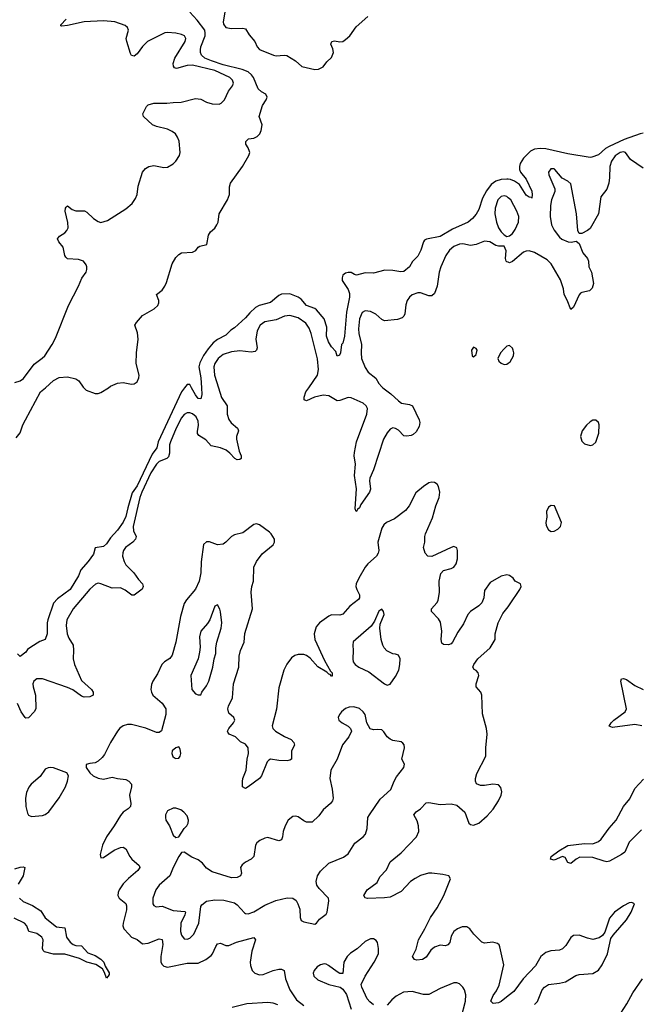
# Model space of a CAD drawing. Header units: inches. Extents: x 1771504 to 1971212, y 471788 to 643615.
# Tile 430 of 587: x 1866486 to 1870958, y 605567 to 612646. Entities that reach past the tile are written whole.
import ezdxf

# ---------------------------------------------------------------- set-up
doc = ezdxf.new("R2010")
doc.units = ezdxf.units.IN
doc.header["$MEASUREMENT"] = 0
for name, color, linetype in [('B8660', 7, 'Continuous'), ('B8661', 7, 'Continuous'), ('B8670', 7, 'Continuous'), ('B8671', 7, 'Continuous')]:
    doc.layers.add(name, color=color, linetype=linetype)

msp = doc.modelspace()

# ---------------------------------------------------------------- linework, layer by layer
at = {"layer": 'B8660', "color": 5}
for points, elevation in [([(1866460.1, 609639.9), (1866490, 609676), (1866508, 609732), (1866526.6, 609770), (1866635.1, 609970), (1866670.4, 610000)], 260), ([(1867672.2, 610000), (1867649.1, 609970.9), (1867482, 609610), (1867471.4, 609568.6), (1867438.1, 609521.9), (1867330, 609294.8), (1867296.2, 609243.8), (1867263.1, 609136.9), (1867250, 609075.1), (1867230, 609032.6), (1867190, 608975.6), (1867139.8, 608920.2), (1867110, 608877), (1867090, 608859.3), (1867030, 608848), (1867017.1, 608802.9), (1866979.3, 608750), (1866926.3, 608690), (1866910, 608648.3), (1866850.2, 608550), (1866758.7, 608481.3), (1866730.2, 608449.8), (1866688.9, 608330), (1866684.6, 608310), (1866683, 608230), (1866670, 608188.7), (1866630, 608175.3), (1866566.4, 608133.6), (1866542.8, 608117.2), (1866530, 608098), (1866488.4, 608068.4), (1866470, 608086)], 260), ([(1867915.3, 610000), (1867936.8, 609930), (1867977.4, 609870), (1867979, 609810), (1867991.3, 609771.3), (1868006.5, 609746.5), (1868053.4, 609710), (1868057.8, 609697.8), (1868059.6, 609690), (1868045.7, 609650), (1868046.7, 609630), (1868064.6, 609544.6), (1868078.7, 609510), (1868079.1, 609490), (1868070, 609483.6), (1868050, 609482.4), (1868033.2, 609490), (1867996.9, 609530), (1867970.5, 609550.5), (1867930, 609567.2), (1867863.1, 609583.1), (1867824.8, 609624.8), (1867775.5, 609655.5), (1867765.7, 609670), (1867764.8, 609684.8), (1867771.9, 609730), (1867770, 609759.5), (1867754.3, 609790), (1867730, 609811.3), (1867710, 609818.3), (1867690, 609818.6), (1867670, 609807.8), (1867650, 609784.2), (1867611.3, 609710), (1867569.6, 609610), (1867564.7, 609590), (1867563.6, 609530), (1867556.5, 609503.5), (1867543.5, 609490), (1867490, 609469.4), (1867470, 609450.4), (1867430, 609387.7), (1867363.6, 609250), (1867349.2, 609210), (1867303.3, 609003.3), (1867304, 608970), (1867323.2, 608930), (1867318.5, 608910), (1867299.6, 608890), (1867247.8, 608850), (1867233.8, 608830), (1867228.1, 608811.9), (1867225.9, 608790), (1867236.8, 608750), (1867250, 608727.6), (1867306.6, 608670), (1867340.7, 608620.7), (1867369.1, 608590), (1867374.2, 608570), (1867367.4, 608552.6), (1867310, 608507.8), (1867291.9, 608508.1), (1867244.3, 608544.3), (1867210, 608560.2), (1867150, 608558.3), (1867070, 608589.8), (1867050, 608594.3), (1867032.4, 608587.6), (1866990, 608552.1), (1866870, 608410.8), (1866825.7, 608330), (1866820.2, 608290), (1866827.8, 608230), (1866838.4, 608198.4), (1866869.5, 608149.5), (1866873.6, 608113.6), (1866870.6, 608050), (1866879.6, 608010), (1866930, 607895.6), (1867002.2, 607830), (1867014.7, 607810), (1867014.6, 607790), (1866990, 607776.8), (1866950, 607775.3), (1866930, 607782.4), (1866867.5, 607827.5), (1866830, 607844.6), (1866650, 607908), (1866610, 607908), (1866586.5, 607890), (1866580.9, 607870), (1866582, 607850), (1866600.2, 607790), (1866602.6, 607690), (1866590.3, 607670), (1866550, 607626.3), (1866530, 607624.2), (1866524.7, 607630), (1866495.6, 607670), (1866471, 607730)], 280), ([(1866946.4, 610000), (1866963.4, 609983.4), (1867030, 609957.6), (1867050, 609958.4), (1867070, 609966.4), (1867123.6, 610000)], 260), ([(1867794.2, 610000), (1867797.1, 609950), (1867790, 609919.3), (1867770, 609923.5), (1867750, 609947.8), (1867722.2, 610000)], 260), ([(1869097.3, 610000), (1869155.6, 609955.6), (1869210, 609905.1), (1869232, 609890), (1869290, 609880.1), (1869310.6, 609870.6), (1869360.8, 609770), (1869365, 609750), (1869360, 609720), (1869337.7, 609682.3), (1869317, 609663), (1869303.2, 609656.8), (1869270, 609650.5), (1869250, 609653.8), (1869210, 609695), (1869190, 609707.5), (1869170, 609711.3), (1869150, 609701.2), (1869130, 609675.3), (1869104, 609630), (1869032.3, 609410), (1869003.7, 609350), (1869001.4, 609330), (1869010.1, 609270), (1869003.4, 609250), (1868938.8, 609161.2), (1868930, 609137), (1868915.3, 609124.8), (1868910, 609109.7), (1868906, 609110), (1868899.5, 609130), (1868908, 609272), (1868895.5, 609370), (1868900.6, 609450), (1868892.5, 609510), (1868893.9, 609533.9), (1868908.7, 609610), (1868984.2, 609810), (1868988.4, 609850), (1868978.8, 609870), (1868956.1, 609890), (1868870, 609927.1), (1868850, 609929.8), (1868790, 609907.4), (1868770, 609906), (1868710, 609941), (1868670, 609946), (1868607.7, 609932.3), (1868550, 609905.1), (1868532.7, 609912.7), (1868532.1, 609932.1), (1868545, 609970), (1868565.9, 610000)], 280), ([(1870000, 608651.7), (1869990, 608653.7), (1869950, 608645.4), (1869870, 608600.5), (1869830, 608542), (1869824.6, 608490), (1869810, 608452.3), (1869790, 608431.6), (1869730, 608391.8), (1869710, 608369.3), (1869677.8, 608302.2), (1869637.3, 608242.7), (1869600.4, 608170), (1869590, 608158.4), (1869570, 608151.6), (1869534.2, 608154.2), (1869522.7, 608162.7), (1869518.7, 608190), (1869521.7, 608250), (1869513.7, 608313.7), (1869498.6, 608338.6), (1869447.3, 608390), (1869447.3, 608410), (1869487.3, 608452.7), (1869496.3, 608470), (1869507.1, 608530), (1869503.8, 608610), (1869514.6, 608665.4), (1869535.3, 608684.7), (1869590, 608700.2), (1869610, 608710.4), (1869625.5, 608734.5), (1869635.4, 608770), (1869635.6, 608830), (1869629.7, 608849.7), (1869610, 608857.4), (1869590, 608852.1), (1869450, 608786), (1869421.2, 608790), (1869402.4, 608810), (1869391.6, 608850), (1869400.5, 608890), (1869399.7, 608930), (1869404.2, 608950), (1869454.5, 609065.5), (1869479.4, 609150), (1869502.8, 609210), (1869507.6, 609250), (1869499.7, 609290), (1869490, 609305.6), (1869470, 609318.3), (1869450, 609321.1), (1869430, 609315.4), (1869390.4, 609290), (1869334.9, 609245.1), (1869288.4, 609151.6), (1869262.2, 609117.8), (1869182, 609058), (1869123.6, 609030), (1869105.9, 609014.1), (1869090.2, 608990), (1869063.2, 608890), (1869068.3, 608830), (1869065.3, 608810), (1869051.8, 608788.2), (1868990, 608733.5), (1868971.9, 608710), (1868924.7, 608630), (1868906.5, 608590), (1868904.6, 608570), (1868910.2, 608550), (1868931.2, 608510), (1868930.6, 608490), (1868922.3, 608477.7), (1868860.7, 608430), (1868810, 608372.4), (1868790, 608365), (1868730, 608367.1), (1868710, 608358.3), (1868643.1, 608310), (1868619, 608281), (1868603.9, 608230), (1868609.3, 608190), (1868678.3, 608038.3), (1868721.8, 607961.8), (1868732.8, 607950), (1868733.7, 607926.3), (1868730, 607925.6), (1868719.1, 607939.1), (1868710, 607941.3), (1868695.2, 607955.2), (1868630, 607994), (1868575.9, 608055.9), (1868550, 608073.7), (1868530, 608080.8), (1868490, 608082.3), (1868465.5, 608074.5), (1868442.4, 608057.6), (1868406.5, 608013.5), (1868387.1, 607970), (1868350, 607842.7), (1868332.4, 607687.6), (1868301.6, 607570), (1868307.1, 607550), (1868327, 607530), (1868390, 607491.8), (1868438, 607470), (1868458.7, 607450), (1868463.1, 607430), (1868440.3, 607390), (1868442, 607330), (1868430, 607321.6), (1868410, 607318.5), (1868350, 607319.8), (1868290.4, 607329.6), (1868278, 607322), (1868267, 607310), (1868224.6, 607210), (1868210.3, 607190), (1868130, 607129.3), (1868110, 607119), (1868089.6, 607129.6), (1868088, 607168), (1868091.2, 607190), (1868115.3, 607250), (1868122.9, 607330), (1868131.3, 607370), (1868129.8, 607409.8), (1868110, 607436.9), (1868073.3, 607453.3), (1868037.6, 607490), (1867992, 607510), (1867983.6, 607523.6), (1867981.4, 607530), (1867989.8, 607550), (1868023.1, 607590), (1868032.8, 607610), (1868027, 607630), (1867990, 607659.3), (1867983.5, 607690), (1867987.6, 607710), (1868016.5, 607770), (1868025, 607870), (1868061.3, 607990), (1868064.1, 608070), (1868073.6, 608110), (1868099.9, 608170), (1868106.7, 608233.3), (1868159.8, 608410), (1868151.8, 608530), (1868155.3, 608570), (1868167.9, 608610), (1868170.8, 608710), (1868189.9, 608750.1), (1868230, 608804.9), (1868309, 608870), (1868318, 608890), (1868319, 608910), (1868296, 608950), (1868282.3, 608962.3), (1868210, 609014.5), (1868190, 609021.7), (1868170, 609017.3), (1868090, 608957.7), (1868030, 608943), (1868010, 608931.3), (1867970, 608889.7), (1867950, 608875.4), (1867910, 608871.1), (1867850.9, 608890.9), (1867830, 608891.1), (1867807.2, 608872.8), (1867791.6, 608748.5), (1867788.2, 608668.2), (1867776.1, 608610), (1867750, 608551.1), (1867685.7, 608474.3), (1867670, 608449.5), (1867643.9, 608356.1), (1867609.5, 608170.5), (1867583.2, 608076.8), (1867566, 608054), (1867528.4, 608030), (1867509.3, 608010.7), (1867477.1, 607942.9), (1867443.1, 607890), (1867433.6, 607866.4), (1867429.2, 607829.2), (1867433.1, 607810), (1867444.6, 607790), (1867510.8, 607730.8), (1867537.3, 607690), (1867537.6, 607650), (1867506.2, 607533.8), (1867490, 607522.2), (1867470, 607521.4), (1867392.8, 607552.8), (1867290, 607579.3), (1867262.3, 607577.7), (1867230, 607568.9), (1867207.4, 607552.6), (1867190.2, 607530), (1867139.3, 607450), (1867096.9, 607363.1), (1867078.9, 607341.1), (1867050, 607314.5), (1867030, 607302.7), (1866990, 607299.3), (1866964.7, 607290), (1866964.7, 607270), (1866990.8, 607230), (1867014, 607210), (1867050, 607193.1), (1867090, 607184.4), (1867150, 607200.9), (1867190, 607190.3), (1867250, 607183.8), (1867272, 607172), (1867290.4, 607150), (1867290.3, 607130), (1867276.3, 607070), (1867285.2, 607010), (1867282.8, 606990), (1867267, 606973), (1867230, 606947.1), (1867210, 606924.4), (1867165.9, 606850), (1867109.4, 606770), (1867081.1, 606710), (1867064.8, 606644.8), (1867070, 606618.8), (1867090, 606621.3), (1867165.6, 606674.4), (1867210, 606693.8), (1867230, 606696.5), (1867250, 606685.5), (1867277.2, 606630), (1867293.8, 606610), (1867345.1, 606565.1), (1867349.2, 606550), (1867336.9, 606530), (1867268.2, 606471.8), (1867230, 606432.9), (1867201.6, 606390), (1867194.7, 606370), (1867193.1, 606350), (1867202, 606330), (1867250, 606290.4), (1867254.5, 606274.5), (1867254.1, 606245.9), (1867229.4, 606150.6), (1867228.2, 606130), (1867234.3, 606110), (1867270.3, 606070), (1867290, 606050.2), (1867332, 606032), (1867370, 606001.7), (1867410, 606005.4), (1867490, 606038), (1867510, 606032.9), (1867516.6, 605996.6), (1867500.4, 605910), (1867502, 605870), (1867510, 605852), (1867521.9, 605841.9), (1867550, 605832.7), (1867690, 605862), (1867770, 605863.2), (1867826, 605890), (1867862.7, 605917.3), (1867873.3, 605930), (1867896.9, 605983.1), (1867910, 606002), (1867930, 606007.4), (1867970, 605990.2), (1867990, 605990.2), (1868045.8, 606014.2), (1868170, 606048.2), (1868181.7, 606030), (1868155.2, 605950), (1868144.7, 605870), (1868145.5, 605845.5), (1868157.8, 605810), (1868176.5, 605790), (1868210, 605777.6), (1868238.2, 605781.8), (1868310, 605810.1), (1868350, 605819.7), (1868370, 605819), (1868388, 605810), (1868398.8, 605750), (1868429.3, 605670), (1868478.3, 605598.3), (1868530, 605558.7)], 320), ([(1870000, 605627.8), (1869950, 605588), (1869930, 605578), (1869892.3, 605572.3), (1869875.1, 605590), (1869891.3, 605630), (1869915.6, 605664.4), (1869934.9, 605705.1), (1869969.2, 605850), (1869941, 605981), (1869934.4, 605994.4), (1869923.1, 606003.1), (1869890, 606013.2), (1869830, 606007.1), (1869810, 606014.3), (1869751.8, 606070), (1869725.2, 606110), (1869702.9, 606122.9), (1869670, 606124.2), (1869636.3, 606110), (1869610, 606089.6), (1869590, 606057.2), (1869579.5, 606010), (1869566.1, 605993.9), (1869550, 605988.3), (1869510, 605992.6), (1869470, 605978.5), (1869443.8, 605956.2), (1869410, 605906.3), (1869382.8, 605890), (1869343.3, 605883.3), (1869326, 605890), (1869312.3, 605910), (1869337.5, 605962.5), (1869354.4, 606030), (1869401.5, 606110), (1869441.4, 606190), (1869490, 606261.5), (1869536.1, 606350), (1869585.1, 606470), (1869572.3, 606490), (1869530, 606501.1), (1869450, 606510.5), (1869427.3, 606510), (1869370, 606492.2), (1869330, 606472.4), (1869297.8, 606450), (1869230, 606378.5), (1869150, 606337.7), (1869110, 606332.3), (1868988.2, 606328.2), (1868972, 606332), (1868960.9, 606350), (1868984.7, 606390), (1869056.5, 606443.5), (1869077, 606483), (1869125.5, 606534.5), (1869150, 606591.6), (1869230, 606655.2), (1869340.3, 606770), (1869356.2, 606810), (1869355.8, 606850), (1869345.5, 606885.5), (1869322.4, 606930), (1869338.4, 606950), (1869369, 606971), (1869410, 607015.8), (1869430, 607018.9), (1869510, 607003.1), (1869590, 607008.4), (1869630, 606999.1), (1869688.5, 606948.5), (1869718, 606870), (1869730, 606859.3), (1869750, 606855.3), (1869790, 606870.3), (1869850, 606922), (1869892.9, 606970), (1869930.8, 607030), (1869949.7, 607070), (1869954, 607094), (1869946.5, 607126.5), (1869930, 607144.5), (1869890, 607149.6), (1869830, 607140.5), (1869800.7, 607140.7), (1869772.3, 607152.3), (1869764.5, 607170), (1869765.1, 607190), (1869774.9, 607225.1), (1869839.3, 607350), (1869838.4, 607410), (1869849.6, 607510), (1869844.5, 607550), (1869814.5, 607654.5), (1869809.7, 607790), (1869804.2, 607810), (1869769.5, 607850), (1869769.6, 607870), (1869789.6, 607930), (1869784.5, 607950), (1869770, 607966.6), (1869754.2, 607974.2), (1869745.1, 607990), (1869753.6, 608010), (1869781.6, 608050), (1869869.6, 608130), (1869906.6, 608190), (1869907.3, 608230), (1869927.8, 608310), (1869962.4, 608377.6), (1870000, 608425.3)], 320), ([(1866450, 606540.7), (1866490, 606552.3), (1866510, 606554.6), (1866522.8, 606550), (1866510.9, 606490), (1866475.5, 606430)], 280), ([(1866483.9, 606330), (1866510, 606305.6), (1866577.2, 606277.2), (1866638.9, 606238.9), (1866669.1, 606189.1), (1866750, 606123), (1866810, 606116.4), (1866822.2, 606050), (1866850, 606013.6), (1866870, 605997.1), (1866890, 605989.4), (1866930, 605987.9), (1866975.7, 605935.7), (1867030, 605918.3), (1867070, 605891.1), (1867090.1, 605870), (1867101.2, 605841.2), (1867130, 605793.4), (1867130, 605782), (1867122.8, 605770), (1867110, 605754), (1867096.1, 605796.1), (1867082, 605822), (1867034.1, 605854.1), (1866968.6, 605870), (1866915.1, 605895.1), (1866810, 605926.5), (1866730, 605927.6), (1866664.7, 605944.7), (1866654.5, 605954.5), (1866648.8, 605968.8), (1866654.6, 606030), (1866644.2, 606050), (1866610, 606075.2), (1866550.7, 606090.7), (1866537.1, 606130), (1866521.1, 606150), (1866446.2, 606186.2)], 280), ([(1869030, 605562.9), (1869003.6, 605583.6), (1868985.2, 605605.2), (1868946, 605690), (1868942.7, 605710), (1868970.7, 605769.3), (1869036.1, 605870), (1869067.1, 605930), (1869068.2, 605968.2), (1869059.5, 606010), (1869050, 606025.2), (1869030, 606038), (1869010, 606038.4), (1868970, 606017.6), (1868913.7, 605966.3), (1868866.1, 605933.9), (1868841.6, 605910), (1868817.3, 605870), (1868810, 605788.7), (1868790, 605789.2), (1868770, 605799.3), (1868706.9, 605846.9), (1868690, 605856.2), (1868676.9, 605856.9), (1868650, 605851.3), (1868624.7, 605835.3), (1868604.2, 605810), (1868598, 605790), (1868601.3, 605770), (1868630, 605743.1), (1868710, 605709.1), (1868790.5, 605690.5), (1868810, 605676), (1868837.4, 605637.4), (1868870, 605530.8)], 340), ([(1869660.9, 605470), (1869692, 605590), (1869695.6, 605635.6), (1869684.7, 605670), (1869672.8, 605690), (1869650, 605713.6), (1869630, 605720.7), (1869610, 605720.7), (1869510, 605680.5), (1869430, 605638), (1869390, 605637.7), (1869310, 605658.4), (1869246.4, 605653.6), (1869194.1, 605625.9), (1869162, 605598), (1869130, 605560.5)], 340), ([(1868342.5, 605562.5), (1868310, 605574.5), (1868270, 605580.4), (1868118.8, 605570), (1868015.5, 605544.5)], 320)]:
    msp.add_lwpolyline(points, dxfattribs=dict(at, elevation=elevation))
for points, elevation in [([(1867910, 608439), (1867890, 608429), (1867853.4, 608330), (1867836.4, 608303.6), (1867788.4, 608248.4), (1867779, 608210), (1867784.6, 608135.4), (1867780.4, 608099.6), (1867768.7, 608050), (1867717.8, 607930), (1867723.1, 607830), (1867750, 607799.3), (1867770, 607790.7), (1867790, 607791), (1867796.9, 607810), (1867830, 607856.4), (1867847.1, 607890), (1867876.4, 607990), (1867885.1, 608050), (1867896.8, 608090), (1867897.6, 608130), (1867904.8, 608170), (1867936, 608270), (1867939.1, 608310), (1867929.5, 608389.5), (1867926.6, 608406.6)], 340), ([(1869090, 608408.7), (1869070, 608394), (1869038.7, 608321.3), (1869013.5, 608286.5), (1868886, 608174), (1868881.3, 608150), (1868885.3, 608110), (1868882, 608050), (1868885.7, 608030), (1868899.5, 608010), (1868926, 607990), (1868996.8, 607956.8), (1869110, 607870.5), (1869130, 607862), (1869150, 607867.7), (1869190, 607923), (1869213.7, 607970), (1869221.1, 608010), (1869222.4, 608050), (1869210, 608076), (1869190, 608085.1), (1869170, 608086.3), (1869127, 608107), (1869108.8, 608128.8), (1869099.1, 608150), (1869086.9, 608190), (1869075.8, 608270), (1869079.6, 608300.4), (1869109, 608370), (1869104, 608390)], 340), ([(1868890, 607705.4), (1868857.2, 607702.8), (1868830, 607693), (1868802, 607670), (1868786, 607650), (1868776, 607630), (1868781, 607610), (1868804.7, 607590), (1868850, 607566.8), (1868866.8, 607550), (1868873.4, 607530), (1868853, 607490), (1868807.5, 607432.5), (1868770.1, 607329.9), (1868724.4, 607250), (1868716, 607190), (1868733.3, 607113.3), (1868741.3, 607050), (1868736.4, 607030), (1868722, 607010), (1868670, 606966), (1868638.3, 606921.7), (1868590, 606875.3), (1868550, 606877.2), (1868530, 606885.2), (1868490, 606915.1), (1868470, 606919.5), (1868450, 606916.2), (1868418.4, 606890), (1868394.9, 606850), (1868381.1, 606810), (1868377.1, 606770), (1868370, 606749.3), (1868350, 606742), (1868270, 606765.1), (1868250, 606762), (1868214.6, 606745.4), (1868193, 606727), (1868182.8, 606710), (1868170, 606628.7), (1868151.3, 606610), (1868110, 606589.2), (1868086, 606570), (1868074, 606550), (1868080.5, 606510), (1868074.8, 606490), (1868050, 606479.5), (1868010, 606477.2), (1867870, 606519.6), (1867830, 606544.5), (1867800.5, 606580.5), (1867770, 606604.5), (1867725.3, 606625.3), (1867670, 606661.2), (1867650, 606659), (1867630, 606629), (1867590.4, 606550), (1867566, 606490), (1867490, 606422.4), (1867464.6, 606390), (1867444.7, 606330), (1867442.6, 606290), (1867450, 606276.3), (1867467.9, 606267.9), (1867510, 606272), (1867590, 606240.9), (1867674.9, 606234.9), (1867678.8, 606230), (1867674.9, 606210), (1867644.4, 606150), (1867643.9, 606090), (1867650, 606064.9), (1867670, 606038.7), (1867690, 606036), (1867710, 606041.7), (1867739.1, 606070), (1867774.2, 606150), (1867789.3, 606270), (1867796.9, 606283.1), (1867830, 606308.4), (1867890, 606317.4), (1867955.5, 606315.5), (1868030, 606295.8), (1868050, 606282), (1868104, 606224), (1868110, 606219.3), (1868130, 606217.6), (1868170, 606231.8), (1868250, 606279), (1868327.8, 606312.2), (1868410, 606332.2), (1868450, 606330.2), (1868473.9, 606313.9), (1868487.2, 606290), (1868500.4, 606250), (1868502.4, 606190), (1868510.5, 606170.5), (1868530, 606159.1), (1868610, 606142.8), (1868622, 606150), (1868641.5, 606178.5), (1868690, 606214), (1868696.9, 606230), (1868710.7, 606310), (1868706.6, 606330), (1868639.4, 606399.4), (1868623.3, 606423.3), (1868617.8, 606450), (1868627.7, 606490), (1868650, 606524.2), (1868710, 606581.1), (1868815.5, 606624.5), (1868850, 606648.2), (1868895.8, 606724.2), (1868956.2, 606770), (1868973.6, 606790), (1868985.1, 606830), (1868991.5, 606910), (1869001.3, 606930), (1869079.4, 607040.6), (1869155.6, 607110), (1869178.7, 607170), (1869196.8, 607203.2), (1869249, 607270), (1869253.6, 607293.6), (1869235.3, 607330), (1869254, 607410), (1869251.9, 607431.9), (1869243.2, 607443.2), (1869230, 607453.2), (1869170, 607464), (1869150, 607474), (1869130, 607489), (1869106.6, 607526.6), (1869090, 607539), (1869063.2, 607543.2), (1869030, 607540.5), (1869006.9, 607546.9), (1868984, 607590), (1868971.1, 607650), (1868956.9, 607670), (1868930, 607693.7)], 340), ([(1867630, 607418), (1867610, 607411.6), (1867582, 607390), (1867580.5, 607370), (1867588.5, 607348.5), (1867598.8, 607338.8), (1867610, 607333), (1867630, 607336.3), (1867639.6, 607350), (1867644.7, 607370), (1867641.3, 607401.3)], 340), ([(1866710, 607269.7), (1866690, 607266.9), (1866670, 607256.9), (1866634.3, 607205.7), (1866569.1, 607150), (1866551.5, 607128.5), (1866535.9, 607090), (1866528.2, 607050), (1866529.3, 606990), (1866541.3, 606941.3), (1866550, 606926.4), (1866570, 606917), (1866650, 606924.7), (1866670, 606931.4), (1866694.5, 606950), (1866769.9, 607050.1), (1866814.6, 607130), (1866830.9, 607170), (1866837.4, 607210), (1866826, 607230), (1866730, 607266)], 320), ([(1867610, 606976), (1867590, 606976), (1867550, 606957.2), (1867534, 606930), (1867534, 606910), (1867537.3, 606890), (1867564, 606850), (1867590, 606782), (1867610, 606766), (1867630, 606772), (1867668.7, 606830), (1867688.7, 606850), (1867697.2, 606870), (1867699.3, 606890), (1867690, 606922), (1867667.5, 606947.5), (1867644.1, 606964.1)], 340)]:
    msp.add_lwpolyline(points, close=True, dxfattribs=dict(at, elevation=elevation))
at = {"layer": 'B8661', "color": 5}
for points, elevation in [([(1867965.6, 612730), (1867950.4, 612630.4), (1867952.7, 612612.7), (1867970, 612590.8), (1868010, 612582.8), (1868090, 612584.9), (1868110, 612581), (1868136.5, 612536.5), (1868178.4, 612490), (1868193.7, 612450), (1868211.2, 612431.2), (1868311.3, 612390), (1868330, 612386.3), (1868388.6, 612391.4), (1868408.5, 612388.5), (1868470, 612350.4), (1868514.9, 612310), (1868608.7, 612288.7), (1868636, 612290), (1868670, 612308), (1868696.2, 612343.8), (1868730, 612375.3), (1868742.3, 612410), (1868737.6, 612437.6), (1868724.2, 612470), (1868731.1, 612488.9), (1868750, 612494.4), (1868790, 612486), (1868810, 612490.2), (1868830, 612503), (1868861.3, 612530), (1868905.9, 612594.1), (1868990.2, 612669.8)], 260), ([(1866450, 610037.2), (1866490, 610049.3), (1866513.4, 610066.6), (1866590, 610170.2), (1866648.7, 610211.3), (1866666.8, 610230), (1866720.3, 610310), (1866744.4, 610355.6), (1866837.8, 610590), (1866908.5, 610730), (1866931.9, 610788.1), (1866963, 610830), (1866969.7, 610850), (1866969.6, 610870), (1866964.2, 610884.2), (1866945.2, 610910), (1866910, 610922.9), (1866830, 610927.3), (1866818, 610938), (1866809.6, 610950), (1866799.6, 611010), (1866766.6, 611050), (1866758.4, 611070), (1866772.7, 611090), (1866810, 611112.7), (1866825.6, 611130), (1866834.7, 611150), (1866833.1, 611186.9), (1866813.6, 611270), (1866815.1, 611290), (1866821, 611299), (1866830, 611307.3), (1866862.4, 611282.4), (1866890, 611272.9), (1866952.1, 611272.1), (1866970, 611262), (1867016.7, 611216.7), (1867050, 611194.9), (1867070, 611188.5), (1867118.2, 611201.8), (1867250, 611286), (1867295.1, 611324.9), (1867320, 611360), (1867331.1, 611390), (1867339.1, 611450), (1867369.7, 611550), (1867390, 611576.3), (1867415.3, 611590), (1867450, 611597.6), (1867523.4, 611583.4), (1867550, 611586), (1867589.7, 611610), (1867608.5, 611630), (1867636.3, 611670), (1867641.1, 611690), (1867632.1, 611772.1), (1867622, 611802), (1867605.9, 611825.9), (1867582.7, 611842.7), (1867550, 611858), (1867470, 611878), (1867442, 611890), (1867377.2, 611950), (1867372.3, 611970), (1867398.6, 612021.4), (1867410, 612033), (1867450, 612046.7), (1867544.8, 612044.8), (1867590, 612051.7), (1867648.1, 612051.9), (1867750, 612078.9), (1867790, 612073.4), (1867830, 612052.9), (1867870, 612041.3), (1867920.6, 612039.4), (1867935.2, 612044.8), (1867960.4, 612070), (1867987.1, 612132.8), (1868015.6, 612170), (1868023.5, 612190), (1868017.8, 612210), (1867998, 612230), (1867890, 612279.7), (1867730, 612319.8), (1867690, 612315.8), (1867615.1, 612295.1), (1867600.1, 612300.1), (1867591.5, 612311.5), (1867591.1, 612330), (1867602.4, 612370), (1867676.4, 612490), (1867680.5, 612510), (1867671.5, 612530), (1867650, 612538.9), (1867610, 612549.6), (1867550, 612553.6), (1867530, 612551.6), (1867510, 612543), (1867406.3, 612490), (1867370, 612452.6), (1867330, 612400.5), (1867310, 612384.2), (1867290, 612389.4), (1867283, 612403), (1867256.3, 612490), (1867252.8, 612510), (1867267.6, 612570), (1867262, 612590), (1867244.7, 612604.7), (1867170, 612629.7), (1867090, 612636.8), (1866950, 612630.9), (1866830, 612603.9), (1866790, 612599.3), (1866782.5, 612602.5), (1866780.9, 612610), (1866819.7, 612650)], 280), ([(1867123.6, 610000), (1867139.5, 610010), (1867190, 610033), (1867230, 610036.5), (1867290, 610024.7), (1867310, 610027.9), (1867330, 610041.7), (1867343.8, 610070), (1867344.8, 610090), (1867324.9, 610175.1), (1867326, 610250), (1867339.1, 610350), (1867334.2, 610394.1), (1867315.1, 610450), (1867326.6, 610470), (1867370, 610519.5), (1867453.5, 610566.5), (1867478.5, 610590), (1867487.2, 610610), (1867485.9, 610625.9), (1867469.5, 610670.5), (1867510, 610701.6), (1867530.8, 610729.2), (1867542.9, 610757.1), (1867582.2, 610890), (1867610, 610935.6), (1867630, 610957.4), (1867650, 610968.9), (1867730, 610974.4), (1867754, 610986), (1867769.6, 611010.3), (1867782.4, 611017.6), (1867831.8, 611030), (1867844.2, 611095.8), (1867859.7, 611120.3), (1867890, 611148.2), (1867904.7, 611170), (1867912.6, 611190), (1867922, 611250), (1867982, 611350), (1867994.3, 611390), (1867996.2, 611443.8), (1868002, 611470), (1868089.8, 611590), (1868135.4, 611670), (1868141.3, 611690), (1868139.4, 611699.4), (1868130, 611724), (1868112.7, 611750), (1868112.3, 611770), (1868131.5, 611788.5), (1868170, 611794.9), (1868194.8, 611805.2), (1868213.5, 611826.5), (1868223.5, 611850), (1868229.5, 611890), (1868209.3, 611950), (1868231.6, 612030), (1868258.7, 612070), (1868265.6, 612090), (1868256.2, 612110), (1868226.4, 612126.4), (1868200.3, 612150), (1868168.9, 612230), (1868153.1, 612250), (1868128.7, 612270), (1868086.8, 612286.8), (1867950, 612321.5), (1867865.3, 612350), (1867817.8, 612370), (1867794.8, 612390), (1867786.2, 612410), (1867785.4, 612430), (1867788.7, 612450), (1867819, 612530), (1867821.1, 612550), (1867816.8, 612570), (1867761.7, 612641.7), (1867710, 612699.8)], 260), ([(1870000, 611498.6), (1869990, 611499.9), (1869950, 611496.5), (1869910, 611483.9), (1869878.6, 611461.4), (1869844.4, 611415.6), (1869816.1, 611363.9), (1869790, 611280.9), (1869770, 611246.6), (1869743.4, 611216.6), (1869712.7, 611190), (1869599.5, 611140.5), (1869510, 611088.3), (1869411.6, 611068.4), (1869399, 611061), (1869390.3, 611049.8), (1869371.1, 610990), (1869350, 610946.6), (1869312.4, 610907.6), (1869290, 610869.6), (1869250, 610836.2), (1869228, 610832), (1869170, 610843), (1869113.7, 610846.3), (1869030, 610822.7), (1868970, 610825.2), (1868910, 610809.2), (1868893.6, 610813.6), (1868870, 610828), (1868850, 610828.7), (1868830, 610824), (1868811.3, 610810), (1868804.7, 610790), (1868804.7, 610770), (1868850, 610706), (1868857.5, 610677.5), (1868857.7, 610650), (1868837.7, 610542.3), (1868822.8, 610370), (1868810, 610321.2), (1868800.7, 610310), (1868794, 610250), (1868785.4, 610234.6), (1868770, 610226), (1868759.4, 610259.4), (1868730, 610293.3), (1868706.2, 610330), (1868692.8, 610370), (1868694.8, 610434.8), (1868675.5, 610495.6), (1868620.3, 610560.3), (1868609.4, 610569.4), (1868550, 610590.5), (1868510, 610636.2), (1868490.3, 610650.3), (1868430, 610674), (1868370, 610672), (1868350, 610663.1), (1868290, 610613.3), (1868208.6, 610591.4), (1868182.3, 610577.7), (1868140.9, 610539.1), (1868110, 610502.4), (1868030.7, 610430), (1868005.5, 610414.5), (1867970, 610378), (1867910, 610346), (1867878.3, 610321.6), (1867841, 610279), (1867808.8, 610231.2), (1867781.2, 610178.8), (1867774.6, 610150), (1867790.1, 610069.9), (1867794.2, 610000)], 260), ([(1870000, 611365.8), (1869990, 611374.6), (1869970, 611378.4), (1869950, 611374.6), (1869926.4, 611350), (1869905.9, 611290), (1869904.5, 611250), (1869916.1, 611190), (1869930, 611150.3), (1869950, 611120.3), (1869970, 611099.3), (1869990, 611087.3), (1870000, 611089.7)], 280), ([(1870000, 610901.6), (1869990, 610904.2), (1869984.7, 610910), (1869981, 610930), (1869985.1, 610985.1), (1869970, 611017.2), (1869930, 611017.6), (1869910, 611023.5), (1869868.6, 611048.6), (1869830, 611053.2), (1869770, 611030.8), (1869730, 611022.7), (1869673.8, 611033.8), (1869650, 611031.1), (1869610, 611014.1), (1869578, 610990), (1869551, 610950), (1869514.4, 610870), (1869503.5, 610830), (1869488.4, 610730), (1869470, 610678.4), (1869450, 610660.5), (1869430, 610660.5), (1869370, 610682.3), (1869350, 610682.4), (1869310, 610667.8), (1869289.5, 610650.5), (1869273.3, 610626.8), (1869263.8, 610596.2), (1869256.9, 610530), (1869250, 610514.5), (1869236.4, 610503.6), (1869204.7, 610490), (1869110, 610481.5), (1869090, 610491.2), (1869049.1, 610529.1), (1869010, 610547), (1868970, 610552.1), (1868950, 610539.7), (1868930, 610494.5), (1868923.2, 610423.2), (1868926.4, 610390), (1868945.7, 610310), (1868941.9, 610250), (1868945, 610210), (1868970, 610146.2), (1868991.7, 610111.7), (1869048.7, 610068.7), (1869070.1, 610030), (1869090, 610005.5), (1869097.3, 610000)], 280), ([(1868565.9, 610000), (1868628.4, 610090), (1868635.5, 610130), (1868627.5, 610207.5), (1868583.9, 610390), (1868568.7, 610428.7), (1868543.6, 610463.6), (1868490, 610501.9), (1868430, 610518.1), (1868390, 610514.5), (1868330, 610487.7), (1868250, 610474.1), (1868214.7, 610450), (1868193.5, 610410), (1868184.1, 610350), (1868193.7, 610286.3), (1868190.2, 610269.8), (1868179.4, 610260.6), (1868150, 610254.8), (1868070, 610265), (1868010, 610258.3), (1867950, 610239.9), (1867913.1, 610210), (1867890, 610174.8), (1867881.4, 610150), (1867887.5, 610090), (1867915.3, 610000)], 280), ([(1870000, 610301.2), (1869990, 610299.6), (1869970, 610280.5), (1869944.9, 610250), (1869925.7, 610210), (1869932.4, 610190), (1869950, 610176.5), (1869970, 610168), (1869990, 610169.1), (1870000, 610176.3)], 320), ([(1866670.4, 610000), (1866730, 610050.7), (1866770, 610073.4), (1866830, 610079.1), (1866890, 610064.4), (1866912.2, 610050), (1866943.2, 610003.2), (1866946.4, 610000)], 260), ([(1867722.2, 610000), (1867710, 610022.9), (1867690, 610022.4), (1867672.2, 610000)], 260)]:
    msp.add_lwpolyline(points, dxfattribs=dict(at, elevation=elevation))
at = {"layer": 'B8661', "color": 5, "elevation": 320}
msp.add_lwpolyline([(1869750, 610291.6), (1869737.3, 610270), (1869741, 610230), (1869750, 610221), (1869770, 610238), (1869776.2, 610270), (1869770, 610281.2)], close=True, dxfattribs=at)
at = {"layer": 'B8670', "color": 5, "elevation": 320}
for points in [[(1870630, 609767.8), (1870610, 609766.6), (1870590, 609755.4), (1870562.3, 609730), (1870532.6, 609690), (1870520.8, 609650), (1870530, 609616.3), (1870550, 609597.6), (1870590, 609585.2), (1870610, 609589), (1870631.1, 609608.9), (1870652.3, 609672.3), (1870654.2, 609734.2), (1870649.6, 609750)], [(1870310, 609154), (1870290, 609140.9), (1870274.9, 609110), (1870277.1, 609070), (1870270.6, 609030), (1870273.4, 609010), (1870290, 608978.8), (1870310, 608966.8), (1870330, 608967.7), (1870356.6, 608983.4), (1870377.2, 609002.8), (1870384, 609030), (1870332.7, 609150)]]:
    msp.add_lwpolyline(points, close=True, dxfattribs=at)
at = {"layer": 'B8670', "color": 5}
for points, elevation in [([(1870000, 608425.3), (1870010, 608438), (1870084.5, 608550), (1870092.3, 608570), (1870089.1, 608589.1), (1870050, 608609), (1870035.1, 608630), (1870010, 608649.6), (1870000, 608651.7)], 320), ([(1870961.1, 607570), (1870910, 607579.5), (1870750, 607558), (1870727.2, 607567.3), (1870740.4, 607590), (1870760.9, 607610), (1870840.7, 607670), (1870850.6, 607690), (1870810, 607889), (1870814.2, 607905.8), (1870830, 607910.3), (1870850, 607901.5), (1870910, 607859.6), (1870970, 607830.4)], 280), ([(1870959.2, 606820.8), (1870870, 606731.6), (1870838.3, 606661.7), (1870816.3, 606643.7), (1870730, 606596.2), (1870710, 606591.6), (1870690, 606595.5), (1870610, 606622.2), (1870515.6, 606624.4), (1870488.5, 606611.5), (1870450, 606578.5), (1870430, 606587), (1870410, 606621.3), (1870390, 606629.7), (1870330, 606603.5), (1870304.5, 606610), (1870309.3, 606630), (1870364.2, 606670), (1870430, 606708.4), (1870550, 606722.9), (1870610, 606720.8), (1870650, 606736.9), (1870670, 606754.4), (1870726.5, 606833.5), (1870776.2, 606890), (1870828.6, 606990), (1870875.5, 607044.5), (1870910, 607117.6), (1870974.1, 607185.9)], 280), ([(1870190, 605566), (1870210, 605587), (1870244, 605670), (1870260.9, 605690), (1870290, 605708.4), (1870370, 605718), (1870411.8, 605728.2), (1870486.6, 605773.4), (1870510, 605782), (1870610, 605787.4), (1870650, 605813.4), (1870676.8, 605850), (1870715.5, 605930), (1870739.1, 606040.9), (1870755, 606064.9), (1870850, 606173), (1870885.6, 606230), (1870908.4, 606288.4), (1870890, 606299.3), (1870870, 606296.2), (1870830, 606275.1), (1870764.4, 606230), (1870730, 606186), (1870695.6, 606084.4), (1870677.6, 606062.4), (1870654.6, 606045.4), (1870610, 606031.9), (1870570, 606041.5), (1870510, 606064.4), (1870470, 606062), (1870450, 606048.2), (1870413.8, 605990), (1870390, 605965.8), (1870370, 605956.2), (1870307.6, 605952.4), (1870270, 605940.4), (1870235.3, 605910), (1870195.5, 605844.5), (1870108.9, 605750), (1870040.2, 605659.8), (1870000, 605627.8)], 320), ([(1870810, 605502.6), (1870853.5, 605570), (1870896.7, 605650), (1870966.8, 605750)], 280)]:
    msp.add_lwpolyline(points, dxfattribs=dict(at, elevation=elevation))
at = {"layer": 'B8671', "color": 5}
for points, elevation in [([(1870970, 611829.9), (1870950, 611826.4), (1870835.3, 611784.7), (1870725.3, 611734.7), (1870700.4, 611719.6), (1870650, 611674.2), (1870602.7, 611657.3), (1870590, 611655.5), (1870430, 611680.4), (1870270, 611718.5), (1870230, 611719.9), (1870190, 611715), (1870159.8, 611700.2), (1870109.1, 611650.9), (1870086.8, 611613.2), (1870081.3, 611590), (1870081.8, 611570), (1870089.2, 611550), (1870130, 611499.5), (1870170, 611414), (1870173.6, 611386.4), (1870170, 611362), (1870167, 611367), (1870150, 611369.6), (1870130, 611384.7), (1870080.4, 611460.4), (1870046.1, 611486.1), (1870016.5, 611496.5), (1870000, 611498.6)], 260), ([(1870970, 611579), (1870880, 611640), (1870843.6, 611690), (1870830, 611696.8), (1870805.3, 611690), (1870770, 611666.2), (1870743.2, 611630), (1870731.1, 611590), (1870729, 611511), (1870723, 611470), (1870710, 611427.6), (1870667.3, 611372.7), (1870649.1, 611250), (1870590, 611145.6), (1870570, 611129.6), (1870529.1, 611109.1), (1870510, 611108.7), (1870500.7, 611130), (1870491.9, 611250), (1870450, 611465.2), (1870430, 611485.6), (1870387.5, 611507.5), (1870336.2, 611570), (1870330, 611574.3), (1870306.2, 611573.8), (1870290.4, 611550), (1870292.9, 611530), (1870334.9, 611430), (1870334.9, 611410), (1870311.4, 611350), (1870305.2, 611310), (1870301.4, 611230), (1870312.1, 611170), (1870330, 611132), (1870370, 611081.5), (1870387.1, 611067.1), (1870431, 611049), (1870452.4, 611047.6), (1870490, 611054.8), (1870510, 611036), (1870537.6, 610970), (1870570.3, 610930), (1870578, 610910), (1870581.3, 610870), (1870599.5, 610830), (1870614.8, 610750), (1870604.5, 610715.5), (1870584.5, 610695.5), (1870530, 610685.6), (1870521.3, 610678.7), (1870510, 610666.6), (1870470, 610578), (1870450, 610562.7), (1870423.5, 610630), (1870401.7, 610670), (1870397.7, 610710), (1870376.5, 610776.5), (1870308.5, 610890), (1870280.5, 610920.5), (1870190, 610971.9), (1870150, 610984.1), (1870130, 610982.4), (1870110, 610974.2), (1870030, 610908.3), (1870010, 610898.9), (1870000, 610901.6)], 280), ([(1870000, 611089.7), (1870010, 611092), (1870030, 611108.8), (1870050, 611138.5), (1870074.3, 611190), (1870076.7, 611230), (1870063.4, 611270), (1870018.2, 611350), (1870000, 611365.8)], 280), ([(1870000, 610176.3), (1870013.7, 610186.3), (1870038, 610230), (1870040.4, 610250), (1870036.4, 610270), (1870030, 610283.7), (1870010, 610302.9), (1870000, 610301.2)], 320)]:
    msp.add_lwpolyline(points, dxfattribs=dict(at, elevation=elevation))

doc.saveas('drawing.dxf')
